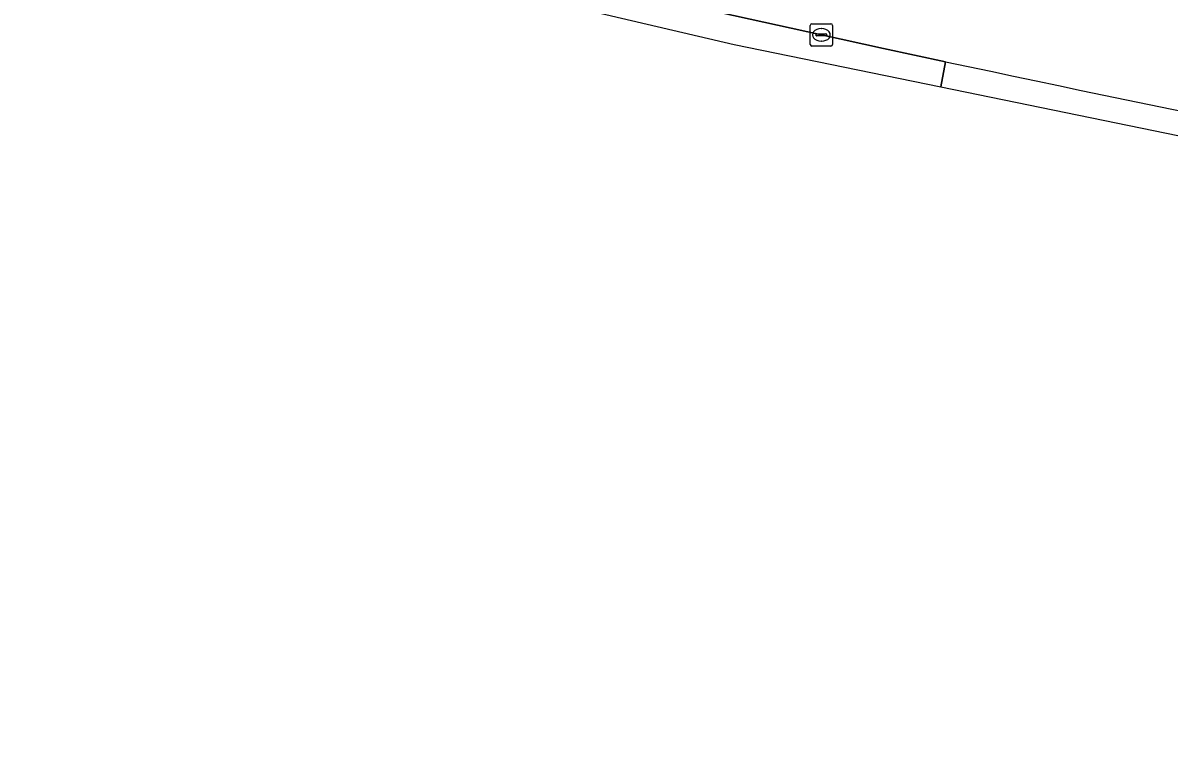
# Model space of a CAD drawing. Extents: x 160349 to 161355, y 381727 to 382854.
# Drawn here: x 161037.1 to 161088.5, y 381727.8 to 381760 of the extents above; entities that cross this region are included whole.
import ezdxf

# ---------------------------------------------------------------- set-up
doc = ezdxf.new("R2010")
doc.units = 0
for name, color, linetype in [('IMGEO_Berm_groen', 7, 'Continuous'), ('IMGEO_Kolk', 7, 'Continuous'), ('IMGEO_Rijbaan_regionaal_gesloten', 7, 'Continuous')]:
    doc.layers.add(name, color=color, linetype=linetype)

msp = doc.modelspace()

# ---------------------------------------------------------------- linework, layer by layer
at = {"layer": 'IMGEO_Berm_groen'}
msp.add_lwpolyline([(160991.391, 381783.679), (160975.091, 381788.007), (160956.489, 381793.125), (160931.884, 381800.19), (160928.535, 381801.152), (160927.789, 381801.365), (160927.043, 381801.579), (160926.671, 381800.278), (160925.69, 381796.849), (160926.548, 381796.592), (160930.623, 381795.399), (160934.496, 381794.266), (160944.804, 381791.38), (160955.238, 381788.501), (160975.051, 381783.045), (161000, 381776.575), (161004.806, 381775.329), (161013.857, 381773.047), (161021.895, 381771.107), (161034.81, 381768.047), (161052.872, 381763.904), (161072.941, 381759.468), (161075.725, 381758.865), (161078.51, 381758.267)], dxfattribs=at)
for centre, radius, start, end in [((161479.666, 383669.359), 1947.906, 258.142407, 258.668088), ((161369.877, 383123.897), 1396.367, 257.95613, 259.316202)]:
    msp.add_arc(centre, radius, start, end, dxfattribs=at)
at = {"layer": 'IMGEO_Kolk'}
for p, q in [((161072.44, 381759.044), (161072.44, 381759.896)), ((161072.515, 381759.97), (161073.367, 381759.97)), ((161073.441, 381759.896), (161073.441, 381759.044)), ((161072.699, 381759.464), (161072.699, 381759.476)), ((161073.137, 381759.427), (161072.739, 381759.427)), ((161072.742, 381759.513), (161073.14, 381759.513)), ((161072.928, 381759.75), (161072.953, 381759.75)), ((161073.183, 381759.476), (161073.183, 381759.464)), ((161073.367, 381758.97), (161072.515, 381758.97)), ((161072.951, 381759.19), (161072.926, 381759.19))]:
    msp.add_line(p, q, dxfattribs=at)
for points in [[(161072.44, 381759.044), (161072.44, 381759.896)], [(161072.515, 381759.97), (161073.367, 381759.97)], [(161073.441, 381759.896), (161073.441, 381759.044)], [(161073.367, 381758.97), (161072.515, 381758.97)]]:
    msp.add_lwpolyline(points, dxfattribs=at)
for centre, radius, start, end in [((161072.517, 381759.894), 0.0765, 91.552, 178.448), ((161072.517, 381759.894), 0.0765, 91.552, 178.448), ((161073.365, 381759.894), 0.0765, 1.552, 88.448), ((161073.365, 381759.894), 0.0765, 1.552, 88.448), ((161072.739, 381759.473), 0.0403, 85.8775, 175.7526), ((161072.736, 381759.463), 0.0366, 178.938, 274.7102), ((161073.14, 381759.47), 0.043, 264.8664, 352.4533), ((161073.144, 381759.475), 0.0386, 1.7309, 96.639), ((161072.517, 381759.046), 0.0765, 181.552, 268.448), ((161072.517, 381759.046), 0.0765, 181.552, 268.448), ((161073.365, 381759.046), 0.0765, 271.552, 358.448), ((161073.365, 381759.046), 0.0765, 271.552, 358.448)]:
    msp.add_arc(centre, radius, start, end, dxfattribs=at)
for centre, major_axis, ratio, start_param, end_param in [((161072.927, 381759.47), (-0.387, 0.002), 0.722429, 4.712389, 7.853982), ((161072.952, 381759.47), (-0.39, 0.002), 0.717154, 1.570796, 4.712389)]:
    msp.add_ellipse(centre, major_axis=major_axis, ratio=ratio, start_param=start_param, end_param=end_param, dxfattribs=at)
at = {"layer": 'IMGEO_Rijbaan_regionaal_gesloten'}
msp.add_lwpolyline([(161078.296, 381757.139), (161078.51, 381758.267), (161075.725, 381758.865), (161072.941, 381759.468), (161052.872, 381763.904), (161034.81, 381768.047), (161021.895, 381771.107), (161013.857, 381773.047), (161004.806, 381775.329), (161000, 381776.575), (160975.051, 381783.045), (160955.238, 381788.501), (160944.804, 381791.38), (160934.496, 381794.266), (160930.623, 381795.399), (160926.548, 381796.592), (160925.69, 381796.849), (160925.34, 381795.626), (160925.338, 381795.618), (160996.588, 381775.997), (161069.032, 381759.043)], close=True, dxfattribs=at)
msp.add_lwpolyline([(161078.51, 381758.267), (161078.296, 381757.139), (161109.16, 381750.796), (161186.09, 381737.532), (161255.361, 381727.8)], dxfattribs=at)
for centre, radius, start, end in [((161479.666, 383669.359), 1947.906, 258.142407, 258.668088), ((161369.877, 383123.897), 1396.367, 257.95613, 259.316202)]:
    msp.add_arc(centre, radius, start, end, dxfattribs=at)

doc.saveas('drawing.dxf')
